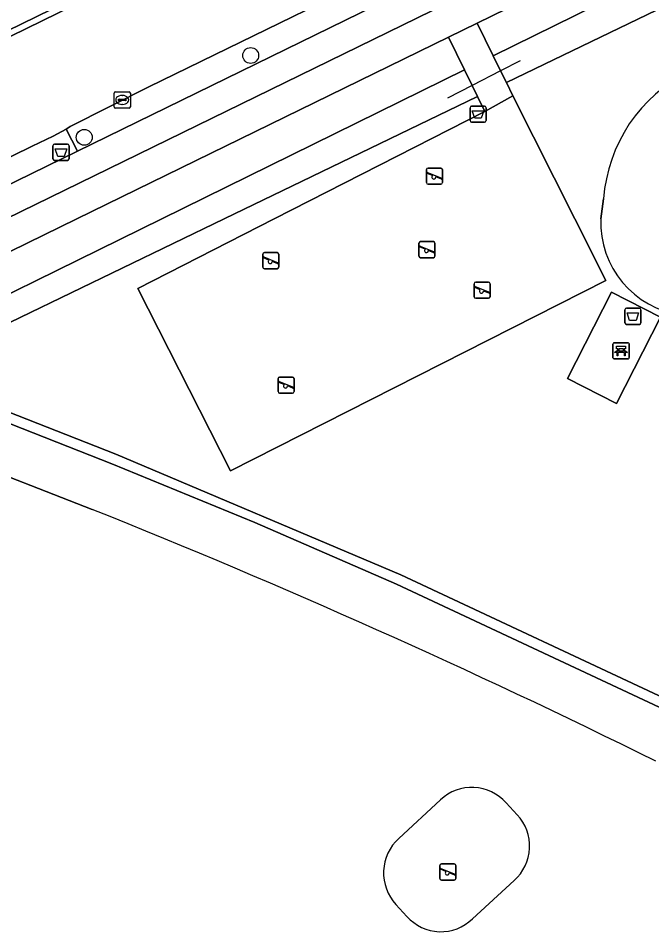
# Model space of a CAD drawing. Extents: x 160455 to 162082, y 388339 to 389736.
# Drawn here: x 160609.2 to 160648.2, y 388706 to 388762.4 of the extents above; entities that cross this region are included whole.
import ezdxf

# ---------------------------------------------------------------- set-up
doc = ezdxf.new("R2010")
doc.units = 0
for name, color, linetype in [('IMGEO_Afvalbak', 7, 'Continuous'), ('IMGEO_Bank', 7, 'Continuous'), ('IMGEO_Berm_groen', 7, 'Continuous'), ('IMGEO_Boom', 7, 'Continuous'), ('IMGEO_Duiker', 7, 'Continuous'), ('IMGEO_Fietspad_gesloten', 7, 'Continuous'), ('IMGEO_Groenvoorziening', 7, 'Continuous'), ('IMGEO_Kolk', 7, 'Continuous'), ('IMGEO_Muur', 7, 'Continuous'), ('IMGEO_Rijbaan_lokaal_gesloten', 7, 'Continuous'), ('IMGEO_Rijbaan_lokaal_open', 7, 'Continuous'), ('IMGEO_Speelvoorziening', 7, 'Continuous'), ('IMGEO_Terreindeel_gesloten', 7, 'Continuous'), ('IMGEO_Terreindeel_zand', 7, 'Continuous'), ('IMGEO_Voetpad_open', 7, 'Continuous'), ('IMGEO_Waterloop', 7, 'Continuous')]:
    doc.layers.add(name, color=color, linetype=linetype)

msp = doc.modelspace()

# ---------------------------------------------------------------- linework, layer by layer
at = {"layer": 'IMGEO_Afvalbak'}
for p, q in [((160637.035, 388756.057), (160637.035, 388756.857)), ((160637.035, 388756.857), (160637.035, 388756.057)), ((160637.135, 388756.957), (160637.925, 388756.957)), ((160637.925, 388756.957), (160637.135, 388756.957)), ((160638.025, 388756.857), (160638.025, 388756.057)), ((160638.025, 388756.057), (160638.025, 388756.857)), ((160637.925, 388755.957), (160637.135, 388755.957)), ((160637.135, 388755.957), (160637.925, 388755.957)), ((160611.323, 388753.705), (160611.323, 388754.505)), ((160611.323, 388754.505), (160611.323, 388753.705)), ((160611.423, 388754.605), (160612.213, 388754.605)), ((160612.213, 388754.605), (160611.423, 388754.605)), ((160612.313, 388754.505), (160612.313, 388753.705)), ((160612.313, 388753.705), (160612.313, 388754.505)), ((160612.213, 388753.605), (160611.423, 388753.605)), ((160611.423, 388753.605), (160612.213, 388753.605)), ((160646.585, 388743.587), (160646.585, 388744.387)), ((160646.585, 388744.387), (160646.585, 388743.587)), ((160646.685, 388744.487), (160647.475, 388744.487)), ((160647.475, 388744.487), (160646.685, 388744.487)), ((160647.575, 388744.387), (160647.575, 388743.587)), ((160647.575, 388743.587), (160647.575, 388744.387)), ((160647.475, 388743.487), (160646.685, 388743.487)), ((160646.685, 388743.487), (160647.475, 388743.487))]:
    msp.add_line(p, q, dxfattribs=at)
for points in [[(160637.178, 388756.671), (160637.882, 388756.671), (160637.733, 388756.201), (160637.327, 388756.201), (160637.178, 388756.671)], [(160611.466, 388754.319), (160612.17, 388754.319), (160612.021, 388753.849), (160611.615, 388753.849), (160611.466, 388754.319)], [(160646.728, 388744.201), (160647.432, 388744.201), (160647.283, 388743.731), (160646.877, 388743.731), (160646.728, 388744.201)]]:
    msp.add_lwpolyline(points, dxfattribs=at)
for centre, start, end in [((160637.135, 388756.857), 90, 180), ((160637.135, 388756.857), 90, 180), ((160637.925, 388756.857), 0, 90), ((160637.925, 388756.857), 360, 90), ((160637.135, 388756.057), 180, 270), ((160637.135, 388756.057), 180, 270), ((160637.925, 388756.057), 270, 0), ((160637.925, 388756.057), 270, 0), ((160611.423, 388754.505), 90, 180), ((160611.423, 388754.505), 90, 180), ((160612.213, 388754.505), 0, 90), ((160612.213, 388754.505), 360, 90), ((160611.423, 388753.705), 180, 270), ((160611.423, 388753.705), 180, 270), ((160612.213, 388753.705), 270, 0), ((160612.213, 388753.705), 270, 0), ((160646.685, 388744.387), 90, 180), ((160646.685, 388744.387), 90, 180), ((160647.475, 388744.387), 0, 90), ((160647.475, 388744.387), 360, 90), ((160646.685, 388743.587), 180, 270), ((160646.685, 388743.587), 180, 270), ((160647.475, 388743.587), 270, 0), ((160647.475, 388743.587), 270, 0)]:
    msp.add_arc(centre, 0.1, start, end, dxfattribs=at)
at = {"layer": 'IMGEO_Bank'}
for p, q in [((160645.922, 388742.355), (160646.763, 388742.355)), ((160646.763, 388742.355), (160645.922, 388742.355)), ((160645.847, 388741.43), (160645.847, 388742.271)), ((160645.847, 388742.271), (160645.847, 388741.43)), ((160646.544, 388741.753), (160646.151, 388741.753)), ((160646.156, 388741.861), (160646.156, 388741.967)), ((160646.2, 388741.967), (160646.2, 388741.861)), ((160646.488, 388741.973), (160646.206, 388741.973)), ((160646.206, 388741.855), (160646.488, 388741.855)), ((160646.494, 388741.861), (160646.494, 388741.967)), ((160646.538, 388741.967), (160646.538, 388741.861)), ((160646.847, 388742.28), (160646.847, 388741.439)), ((160646.847, 388741.439), (160646.847, 388742.28)), ((160646.772, 388741.355), (160645.931, 388741.355)), ((160645.931, 388741.355), (160646.772, 388741.355))]:
    msp.add_line(p, q, dxfattribs=at)
for points in [[(160646.094, 388741.753), (160645.952, 388741.753), (160646.064, 388741.855), (160646.15, 388741.855)], [(160646.15, 388741.973), (160646.064, 388741.973), (160646.064, 388742.134), (160646.627, 388742.134), (160646.627, 388741.973), (160646.544, 388741.973)], [(160646.144, 388741.746), (160646.144, 388741.539), (160646.101, 388741.539), (160646.101, 388741.746)], [(160646.544, 388741.855), (160646.627, 388741.855), (160646.739, 388741.753), (160646.6, 388741.753)], [(160646.594, 388741.746), (160646.594, 388741.539), (160646.55, 388741.539), (160646.55, 388741.746)]]:
    msp.add_lwpolyline(points, dxfattribs=at)
for centre, radius, start, end in [((160645.925, 388742.277), 0.0779, 92.4484, 184.2845), ((160645.925, 388742.277), 0.0779, 92.4484, 184.2845), ((160646.769, 388742.277), 0.0779, 2.4484, 94.2845), ((160646.769, 388742.277), 0.0779, 2.4484, 94.2845), ((160646.094, 388741.746), 0.00671, 2.8957, 87.1043), ((160646.151, 388741.746), 0.00671, 92.8957, 177.1043), ((160646.149, 388741.966), 0.00671, 2.8957, 87.1043), ((160646.149, 388741.862), 0.00671, 272.8957, 357.1043), ((160646.206, 388741.966), 0.00671, 92.8957, 177.1043), ((160646.206, 388741.862), 0.00671, 182.8957, 267.1043), ((160646.488, 388741.966), 0.00671, 2.8957, 87.1043), ((160646.488, 388741.862), 0.00671, 272.8957, 357.1043), ((160646.545, 388741.966), 0.00671, 92.8957, 177.1043), ((160646.545, 388741.862), 0.00671, 182.8957, 267.1043), ((160646.543, 388741.746), 0.00671, 2.8957, 87.1043), ((160646.6, 388741.746), 0.00671, 92.8957, 177.1043), ((160645.925, 388741.433), 0.0779, 182.4484, 274.2845), ((160645.925, 388741.433), 0.0779, 182.4484, 274.2845), ((160646.769, 388741.433), 0.0779, 272.4484, 4.2845), ((160646.769, 388741.433), 0.0779, 272.4484, 4.2845)]:
    msp.add_arc(centre, radius, start, end, dxfattribs=at)
at = {"layer": 'IMGEO_Berm_groen'}
for points in [[(160686.645, 388799.828), (160685.77, 388801.642), (160685.524, 388801.475), (160679.009, 388798.311), (160594.91, 388757.093), (160595.77, 388755.371)], [(160689.808, 388791.843), (160690.443, 388792.152), (160689.717, 388793.611), (160689.101, 388793.311), (160688.347, 388792.888), (160686.503, 388791.99), (160673.524, 388785.672), (160656.002, 388777.102), (160635.794, 388767.212), (160617.23, 388758.134), (160612.392, 388755.695), (160612.142, 388755.528), (160612.844, 388754.182)], [(160694.069, 388787.448), (160693.116, 388789.299), (160637.466, 388762.068), (160638.461, 388760.06)], [(160636.688, 388759.187), (160635.703, 388761.205), (160612.804, 388750), (160597.42, 388742.472), (160600.38, 388741.308), (160601.225, 388741.721), (160618.035, 388750)]]:
    msp.add_lwpolyline(points, close=True, dxfattribs=at)
at = {"layer": 'IMGEO_Boom'}
for centre in [(160623.516, 388760.072), (160613.253, 388755.027)]:
    msp.add_circle(centre, 0.489, dxfattribs=at)
at = {"layer": 'IMGEO_Duiker'}
msp.add_lwpolyline([(160640.123, 388759.747), (160638.923, 388759.128), (160637.161, 388758.219), (160635.642, 388757.436)], dxfattribs=at)
at = {"layer": 'IMGEO_Fietspad_gesloten'}
for points in [[(160694.449, 388792.087), (160693.649, 388793.713), (160690.443, 388792.152), (160689.808, 388791.843), (160612.844, 388754.182), (160604.298, 388750), (160600.349, 388748.067), (160598.531, 388747.178), (160595.822, 388745.853), (160581.477, 388738.833)], [(160582.083, 388737.101), (160608.442, 388750), (160694.449, 388792.087)], [(160632.512, 388727.449), (160623.77, 388731.257), (160614.955, 388734.891), (160600.496, 388740.589), (160597.034, 388741.953), (160594.732, 388739.506), (160596.904, 388738.656), (160613.745, 388732.071)], [(160666.521, 388710.806), (160649.665, 388719.415), (160632.512, 388727.449)]]:
    msp.add_lwpolyline(points, dxfattribs=at)
msp.add_arc((160435.513, 388286.7), 479.71, 63.64114, 68.18939, dxfattribs=at)
at = {"layer": 'IMGEO_Groenvoorziening'}
for points in [[(160689.061, 388782.446), (160639.282, 388758.403), (160639.683, 388757.595), (160643.496, 388750), (160645.402, 388746.203), (160622.27, 388734.444), (160616.551, 388745.708), (160624.961, 388750), (160637.94, 388756.624), (160637.493, 388757.539), (160621.885, 388750), (160602.985, 388740.871), (160601.95, 388741.371), (160601.225, 388741.721), (160600.38, 388741.308), (160601.22, 388740.978), (160615.204, 388735.48), (160632.775, 388728.037), (160649.966, 388719.971)], [(160645.269, 388751.236), (160645.092, 388750)], [(160645.092, 388750), (160645.269, 388751.236)], [(160613.745, 388732.071), (160596.904, 388738.656), (160594.491, 388736.271)], [(160632.639, 388711.77), (160635.225, 388714.16)], [(160639.256, 388713.97), (160639.945, 388713.231)], [(160639.755, 388709.178), (160637.185, 388706.814)], [(160633.15, 388706.96), (160632.468, 388707.698)]]:
    msp.add_lwpolyline(points, dxfattribs=at)
msp.add_lwpolyline([(160646.067, 388738.597), (160643.041, 388740.142), (160645.75, 388745.476), (160648.786, 388743.926)], close=True, dxfattribs=at)
for centre, radius, start, end in [((160654.798, 388750.536), 9.555, 116.6253, 175.7958), ((160654.798, 388750.536), 9.555, 116.6253, 175.7958), ((160650.887, 388749.799), 5.799, 178.0179, 261.8564), ((160650.887, 388749.799), 5.799, 178.0179, 261.8564), ((160435.513, 388286.7), 479.71, 63.64114, 68.18939), ((160637.148, 388712.104), 2.815, 41.5189, 133.0839), ((160637.883, 388711.297), 2.828, 311.4686, 43.1634), ((160634.589, 388709.649), 2.882, 132.5884, 222.6022), ((160635.236, 388708.788), 2.774, 221.2259, 314.6296)]:
    msp.add_arc(centre, radius, start, end, dxfattribs=at)
at = {"layer": 'IMGEO_Kolk'}
for p, q in [((160615.094, 388756.908), (160615.094, 388757.76)), ((160615.169, 388757.834), (160616.021, 388757.834)), ((160615.582, 388757.614), (160615.607, 388757.614)), ((160616.095, 388757.76), (160616.095, 388756.908)), ((160615.353, 388757.328), (160615.353, 388757.34)), ((160615.791, 388757.291), (160615.393, 388757.291)), ((160615.396, 388757.377), (160615.794, 388757.377)), ((160615.605, 388757.054), (160615.58, 388757.054)), ((160615.837, 388757.34), (160615.837, 388757.328)), ((160616.021, 388756.834), (160615.169, 388756.834))]:
    msp.add_line(p, q, dxfattribs=at)
for points in [[(160615.094, 388756.908), (160615.094, 388757.76)], [(160615.169, 388757.834), (160616.021, 388757.834)], [(160616.095, 388757.76), (160616.095, 388756.908)], [(160616.021, 388756.834), (160615.169, 388756.834)]]:
    msp.add_lwpolyline(points, dxfattribs=at)
for centre, radius, start, end in [((160615.171, 388757.758), 0.0765, 91.552, 178.448), ((160615.171, 388757.758), 0.0765, 91.552, 178.448), ((160616.019, 388757.758), 0.0765, 1.552, 88.448), ((160616.019, 388757.758), 0.0765, 1.552, 88.448), ((160615.393, 388757.337), 0.0403, 85.8775, 175.7526), ((160615.39, 388757.327), 0.0366, 178.938, 274.7102), ((160615.794, 388757.334), 0.043, 264.8664, 352.4533), ((160615.798, 388757.339), 0.0386, 1.7309, 96.639), ((160615.171, 388756.91), 0.0765, 181.552, 268.448), ((160615.171, 388756.91), 0.0765, 181.552, 268.448), ((160616.019, 388756.91), 0.0765, 271.552, 358.448), ((160616.019, 388756.91), 0.0765, 271.552, 358.448)]:
    msp.add_arc(centre, radius, start, end, dxfattribs=at)
for centre, major_axis, ratio, start_param, end_param in [((160615.581, 388757.334), (-0.387, 0.002), 0.722429, 4.712389, 7.853982), ((160615.606, 388757.334), (-0.39, 0.002), 0.717154, 1.570796, 4.712389)]:
    msp.add_ellipse(centre, major_axis=major_axis, ratio=ratio, start_param=start_param, end_param=end_param, dxfattribs=at)
at = {"layer": 'IMGEO_Muur'}
msp.add_lwpolyline([(160666.821, 388711.364), (160649.966, 388719.971), (160632.775, 388728.037), (160615.204, 388735.48), (160601.22, 388740.978), (160600.38, 388741.308), (160597.42, 388742.472), (160597.034, 388741.953), (160600.496, 388740.589), (160614.955, 388734.891), (160623.77, 388731.257), (160632.512, 388727.449), (160649.665, 388719.415), (160666.521, 388710.806)], dxfattribs=at)
at = {"layer": 'IMGEO_Rijbaan_lokaal_gesloten'}
for points in [[(160635.794, 388767.212), (160656.002, 388777.102), (160673.524, 388785.672), (160686.503, 388791.99), (160683.606, 388797.854), (160682.331, 388797.262), (160680.251, 388796.218), (160669.623, 388791.033), (160652.582, 388782.706), (160632.512, 388772.925), (160612.637, 388763.178), (160595.949, 388755.013), (160595.274, 388754.683), (160585.715, 388750), (160576.8, 388745.633), (160574.493, 388744.508)], [(160579.452, 388739.653), (160595.115, 388747.289), (160597.852, 388748.623), (160599.435, 388749.359), (160599.653, 388749.445), (160600.531, 388749.814), (160610.05, 388754.477), (160611.332, 388755.105), (160612.142, 388755.528), (160612.392, 388755.695), (160617.23, 388758.134), (160635.794, 388767.212)]]:
    msp.add_lwpolyline(points, dxfattribs=at)
at = {"layer": 'IMGEO_Rijbaan_lokaal_open'}
msp.add_lwpolyline([(160680.251, 388796.218), (160682.331, 388797.262), (160683.606, 388797.854), (160686.823, 388799.459), (160686.645, 388799.828), (160595.77, 388755.371), (160595.949, 388755.013), (160612.637, 388763.178), (160632.512, 388772.925), (160652.582, 388782.706), (160669.623, 388791.033)], close=True, dxfattribs=at)
at = {"layer": 'IMGEO_Speelvoorziening'}
for p, q in [((160634.347, 388752.235), (160634.347, 388753.035)), ((160634.347, 388753.035), (160634.347, 388752.235)), ((160634.447, 388753.135), (160635.237, 388753.135)), ((160635.237, 388753.135), (160634.447, 388753.135)), ((160635.337, 388753.035), (160635.337, 388752.235)), ((160635.337, 388752.235), (160635.337, 388753.035)), ((160634.73, 388752.663), (160634.391, 388752.8)), ((160634.416, 388752.86), (160635.292, 388752.507)), ((160635.268, 388752.447), (160634.928, 388752.584)), ((160635.237, 388752.135), (160634.447, 388752.135)), ((160634.447, 388752.135), (160635.237, 388752.135)), ((160633.984, 388748.596), (160634.774, 388748.596)), ((160634.774, 388748.596), (160633.984, 388748.596)), ((160633.884, 388747.696), (160633.884, 388748.496)), ((160633.884, 388748.496), (160633.884, 388747.696)), ((160634.267, 388748.124), (160633.928, 388748.261)), ((160633.953, 388748.321), (160634.829, 388747.968)), ((160634.805, 388747.908), (160634.465, 388748.045)), ((160634.874, 388748.496), (160634.874, 388747.696)), ((160634.874, 388747.696), (160634.874, 388748.496)), ((160624.257, 388747.019), (160624.257, 388747.819)), ((160624.257, 388747.819), (160624.257, 388747.019)), ((160624.64, 388747.447), (160624.301, 388747.584)), ((160624.326, 388747.644), (160625.202, 388747.291)), ((160624.357, 388747.919), (160625.147, 388747.919)), ((160625.147, 388747.919), (160624.357, 388747.919)), ((160625.247, 388747.819), (160625.247, 388747.019)), ((160625.247, 388747.019), (160625.247, 388747.819)), ((160634.774, 388747.596), (160633.984, 388747.596)), ((160633.984, 388747.596), (160634.774, 388747.596)), ((160625.147, 388746.919), (160624.357, 388746.919)), ((160624.357, 388746.919), (160625.147, 388746.919)), ((160625.178, 388747.231), (160624.838, 388747.368)), ((160637.285, 388745.194), (160637.285, 388745.994)), ((160637.285, 388745.994), (160637.285, 388745.194)), ((160637.668, 388745.622), (160637.329, 388745.759)), ((160637.354, 388745.819), (160638.23, 388745.466)), ((160637.385, 388746.094), (160638.175, 388746.094)), ((160638.175, 388746.094), (160637.385, 388746.094)), ((160638.275, 388745.994), (160638.275, 388745.194)), ((160638.275, 388745.194), (160638.275, 388745.994)), ((160638.206, 388745.406), (160637.866, 388745.543)), ((160638.175, 388745.094), (160637.385, 388745.094)), ((160637.385, 388745.094), (160638.175, 388745.094)), ((160625.198, 388739.34), (160625.198, 388740.14)), ((160625.198, 388740.14), (160625.198, 388739.34)), ((160625.298, 388740.24), (160626.088, 388740.24)), ((160626.088, 388740.24), (160625.298, 388740.24)), ((160626.188, 388740.14), (160626.188, 388739.34)), ((160626.188, 388739.34), (160626.188, 388740.14)), ((160625.581, 388739.768), (160625.242, 388739.905)), ((160625.267, 388739.965), (160626.143, 388739.612)), ((160626.119, 388739.552), (160625.779, 388739.689)), ((160626.088, 388739.24), (160625.298, 388739.24)), ((160625.298, 388739.24), (160626.088, 388739.24)), ((160635.27, 388710.2), (160636.06, 388710.2)), ((160636.06, 388710.2), (160635.27, 388710.2)), ((160635.17, 388709.3), (160635.17, 388710.1)), ((160635.17, 388710.1), (160635.17, 388709.3)), ((160635.553, 388709.728), (160635.214, 388709.865)), ((160635.239, 388709.925), (160636.115, 388709.572)), ((160636.091, 388709.512), (160635.751, 388709.649)), ((160636.16, 388710.1), (160636.16, 388709.3)), ((160636.16, 388709.3), (160636.16, 388710.1)), ((160636.06, 388709.2), (160635.27, 388709.2)), ((160635.27, 388709.2), (160636.06, 388709.2))]:
    msp.add_line(p, q, dxfattribs=at)
for centre, radius, start, end in [((160634.447, 388753.035), 0.1, 90, 180), ((160634.447, 388753.035), 0.1, 90, 180), ((160635.237, 388753.035), 0.1, 0, 90), ((160635.237, 388753.035), 0.1, 360, 90), ((160634.404, 388752.83), 0.0327, 68.078, 248.078), ((160634.809, 388752.573), 0.12, 130.9928, 5.1632), ((160635.28, 388752.477), 0.0327, 248.078, 68.078), ((160634.447, 388752.235), 0.1, 180, 270), ((160634.447, 388752.235), 0.1, 180, 270), ((160635.237, 388752.235), 0.1, 270, 0), ((160635.237, 388752.235), 0.1, 270, 0), ((160633.984, 388748.496), 0.1, 90, 180), ((160633.984, 388748.496), 0.1, 90, 180), ((160634.774, 388748.496), 0.1, 0, 90), ((160634.774, 388748.496), 0.1, 360, 90), ((160633.941, 388748.291), 0.0327, 68.078, 248.078), ((160634.346, 388748.034), 0.12, 130.9928, 5.1632), ((160634.817, 388747.938), 0.0327, 248.078, 68.078), ((160624.357, 388747.819), 0.1, 90, 180), ((160624.357, 388747.819), 0.1, 90, 180), ((160624.314, 388747.614), 0.0327, 68.078, 248.078), ((160624.719, 388747.357), 0.12, 130.9928, 5.1632), ((160625.147, 388747.819), 0.1, 0, 90), ((160625.147, 388747.819), 0.1, 360, 90), ((160633.984, 388747.696), 0.1, 180, 270), ((160633.984, 388747.696), 0.1, 180, 270), ((160634.774, 388747.696), 0.1, 270, 0), ((160634.774, 388747.696), 0.1, 270, 0), ((160624.357, 388747.019), 0.1, 180, 270), ((160624.357, 388747.019), 0.1, 180, 270), ((160625.147, 388747.019), 0.1, 270, 0), ((160625.147, 388747.019), 0.1, 270, 0), ((160625.19, 388747.261), 0.0327, 248.078, 68.078), ((160637.385, 388745.994), 0.1, 90, 180), ((160637.385, 388745.994), 0.1, 90, 180), ((160637.342, 388745.789), 0.0327, 68.078, 248.078), ((160638.175, 388745.994), 0.1, 0, 90), ((160638.175, 388745.994), 0.1, 360, 90), ((160637.385, 388745.194), 0.1, 180, 270), ((160637.385, 388745.194), 0.1, 180, 270), ((160637.747, 388745.532), 0.12, 130.9928, 5.1632), ((160638.175, 388745.194), 0.1, 270, 0), ((160638.175, 388745.194), 0.1, 270, 0), ((160638.218, 388745.436), 0.0327, 248.078, 68.078), ((160625.298, 388740.14), 0.1, 90, 180), ((160625.298, 388740.14), 0.1, 90, 180), ((160626.088, 388740.14), 0.1, 0, 90), ((160626.088, 388740.14), 0.1, 360, 90), ((160625.255, 388739.935), 0.0327, 68.078, 248.078), ((160625.66, 388739.678), 0.12, 130.9928, 5.1632), ((160626.131, 388739.582), 0.0327, 248.078, 68.078), ((160625.298, 388739.34), 0.1, 180, 270), ((160625.298, 388739.34), 0.1, 180, 270), ((160626.088, 388739.34), 0.1, 270, 0), ((160626.088, 388739.34), 0.1, 270, 0), ((160635.27, 388710.1), 0.1, 90, 180), ((160635.27, 388710.1), 0.1, 90, 180), ((160636.06, 388710.1), 0.1, 0, 90), ((160636.06, 388710.1), 0.1, 360, 90), ((160635.227, 388709.895), 0.0327, 68.078, 248.078), ((160635.632, 388709.638), 0.12, 130.9928, 5.1632), ((160635.27, 388709.3), 0.1, 180, 270), ((160635.27, 388709.3), 0.1, 180, 270), ((160636.06, 388709.3), 0.1, 270, 0), ((160636.06, 388709.3), 0.1, 270, 0), ((160636.103, 388709.542), 0.0327, 248.078, 68.078)]:
    msp.add_arc(centre, radius, start, end, dxfattribs=at)
at = {"layer": 'IMGEO_Terreindeel_gesloten'}
for points in [[(160637.94, 388756.624), (160624.961, 388750), (160616.551, 388745.708), (160622.27, 388734.444), (160645.402, 388746.203), (160643.496, 388750), (160639.683, 388757.595)], [(160646.067, 388738.597), (160648.786, 388743.926), (160645.75, 388745.476), (160643.041, 388740.142)]]:
    msp.add_lwpolyline(points, close=True, dxfattribs=at)
at = {"layer": 'IMGEO_Terreindeel_zand'}
for points in [[(160635.225, 388714.16), (160632.639, 388711.77)], [(160639.945, 388713.231), (160639.256, 388713.97)], [(160637.185, 388706.814), (160639.755, 388709.178)], [(160632.468, 388707.698), (160633.15, 388706.96)]]:
    msp.add_lwpolyline(points, dxfattribs=at)
for centre, radius, start, end in [((160637.148, 388712.104), 2.815, 41.5189, 133.0839), ((160637.883, 388711.297), 2.828, 311.4686, 43.1634), ((160634.589, 388709.649), 2.882, 132.5884, 222.6022), ((160635.236, 388708.788), 2.774, 221.2259, 314.6296)]:
    msp.add_arc(centre, radius, start, end, dxfattribs=at)
at = {"layer": 'IMGEO_Voetpad_open'}
for points in [[(160635.703, 388761.205), (160637.466, 388762.068), (160693.116, 388789.299), (160695.296, 388790.366), (160694.449, 388792.087), (160608.442, 388750), (160582.083, 388737.101)], [(160581.725, 388734.723), (160592.809, 388740.192), (160594.732, 388739.506), (160597.034, 388741.953), (160597.42, 388742.472), (160612.804, 388750), (160635.703, 388761.205)]]:
    msp.add_lwpolyline(points, dxfattribs=at)
for points in [[(160636.688, 388759.187), (160637.161, 388758.219), (160637.493, 388757.539), (160637.94, 388756.624), (160639.683, 388757.595), (160639.282, 388758.403), (160638.923, 388759.128), (160638.461, 388760.06), (160637.466, 388762.068), (160635.703, 388761.205)], [(160612.844, 388754.182), (160612.142, 388755.528), (160611.332, 388755.105), (160610.05, 388754.477), (160600.531, 388749.814), (160599.653, 388749.445), (160600.349, 388748.067), (160604.298, 388750)]]:
    msp.add_lwpolyline(points, close=True, dxfattribs=at)
at = {"layer": 'IMGEO_Waterloop'}
for points in [[(160639.282, 388758.403), (160689.061, 388782.446), (160694.871, 388785.89), (160694.069, 388787.448), (160638.461, 388760.06), (160638.923, 388759.128)], [(160601.95, 388741.371), (160602.985, 388740.871), (160621.885, 388750), (160637.493, 388757.539), (160637.161, 388758.219), (160636.688, 388759.187), (160618.035, 388750), (160601.225, 388741.721)]]:
    msp.add_lwpolyline(points, close=True, dxfattribs=at)

doc.saveas('drawing.dxf')
